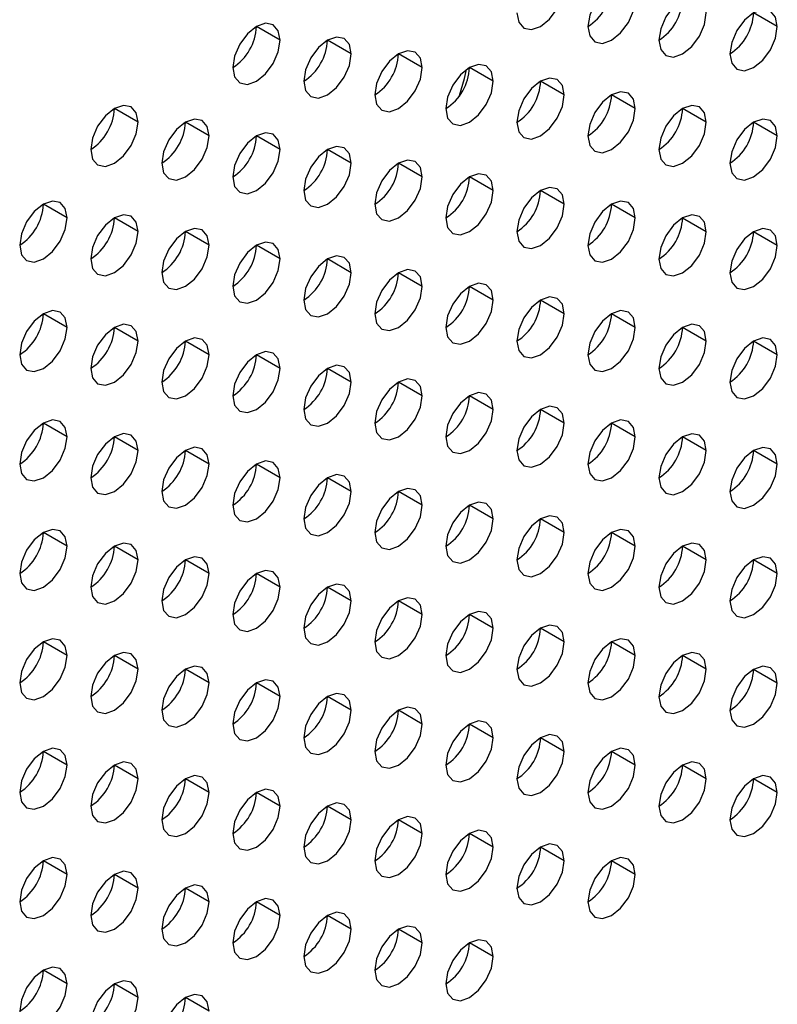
# Model space of a CAD drawing. Header units: millimetres. Extents: x 0 to 1118, y 0 to 864.
# Tile 361 of 438: x 989.93 to 992.19, y 685.36 to 688.3. Entities that reach past the tile are written whole.
import ezdxf

# ---------------------------------------------------------------- set-up
doc = ezdxf.new("R2010")
doc.units = ezdxf.units.MM

msp = doc.modelspace()

# ---------------------------------------------------------------- linework, layer by layer
at = {"color": 7, "linetype": 'Continuous', "lineweight": 25}
for p, q in [((992.1899, 688.279), (992.1192, 688.3198)), ((990.705, 688.2383), (990.6343, 688.2791)), ((990.9171, 688.1975), (990.8464, 688.2383)), ((991.1293, 688.1566), (991.0586, 688.1975)), ((991.3414, 688.1158), (991.2707, 688.1566)), ((991.5535, 688.0749), (991.4828, 688.1158)), ((991.7657, 688.0341), (991.695, 688.0749)), ((990.2807, 687.9934), (990.21, 688.0342)), ((991.9778, 687.9932), (991.9071, 688.0341)), ((990.4929, 687.9526), (990.4222, 687.9934)), ((992.1899, 687.9524), (992.1192, 687.9932)), ((990.705, 687.9117), (990.6343, 687.9525)), ((990.9171, 687.8709), (990.8464, 687.9117)), ((991.1293, 687.83), (991.0586, 687.8708)), ((991.3414, 687.7892), (991.2707, 687.83)), ((991.5535, 687.7483), (991.4828, 687.7891)), ((990.0686, 687.7076), (989.9979, 687.7485)), ((991.7657, 687.7075), (991.695, 687.7483)), ((990.2807, 687.6668), (990.21, 687.7076)), ((991.9778, 687.6666), (991.9071, 687.7074)), ((990.4929, 687.6259), (990.4222, 687.6668)), ((992.1899, 687.6258), (992.1192, 687.6666)), ((990.705, 687.5851), (990.6343, 687.6259)), ((990.9171, 687.5442), (990.8464, 687.5851)), ((991.1293, 687.5034), (991.0586, 687.5442)), ((991.3414, 687.4626), (991.2707, 687.5034)), ((991.5535, 687.4217), (991.4828, 687.4625)), ((990.0686, 687.381), (989.9979, 687.4218)), ((991.7657, 687.3809), (991.695, 687.4217)), ((990.2807, 687.3402), (990.21, 687.381)), ((991.9778, 687.34), (991.9071, 687.3808)), ((990.4929, 687.2993), (990.4222, 687.3401)), ((992.1899, 687.2992), (992.1192, 687.34)), ((990.705, 687.2585), (990.6343, 687.2993)), ((990.9171, 687.2176), (990.8464, 687.2585)), ((991.1293, 687.1768), (991.0586, 687.2176)), ((991.3414, 687.1359), (991.2707, 687.1768)), ((991.5535, 687.0951), (991.4828, 687.1359)), ((990.0686, 687.0544), (989.9979, 687.0952)), ((991.7657, 687.0542), (991.695, 687.0951)), ((990.2807, 687.0136), (990.21, 687.0544)), ((991.9778, 687.0134), (991.9071, 687.0542)), ((990.4929, 686.9727), (990.4222, 687.0135)), ((992.1899, 686.9725), (992.1192, 687.0134)), ((990.705, 686.9319), (990.6343, 686.9727)), ((990.9171, 686.891), (990.8464, 686.9318)), ((991.1293, 686.8502), (991.0586, 686.891)), ((991.3414, 686.8093), (991.2707, 686.8501)), ((991.5535, 686.7685), (991.4828, 686.8093)), ((990.0686, 686.7278), (989.9979, 686.7686)), ((991.7657, 686.7276), (991.695, 686.7684)), ((990.2807, 686.6869), (990.21, 686.7278)), ((991.9778, 686.6868), (991.9071, 686.7276)), ((990.4929, 686.6461), (990.4222, 686.6869)), ((992.1899, 686.6459), (992.1192, 686.6868)), ((990.705, 686.6052), (990.6343, 686.6461)), ((990.9171, 686.5644), (990.8464, 686.6052)), ((991.1293, 686.5236), (991.0586, 686.5644)), ((991.3414, 686.4827), (991.2707, 686.5235)), ((991.5535, 686.4419), (991.4828, 686.4827)), ((990.0686, 686.4012), (989.9979, 686.442)), ((991.7657, 686.401), (991.695, 686.4418)), ((990.2807, 686.3603), (990.21, 686.4011)), ((991.9778, 686.3602), (991.9071, 686.401)), ((990.4929, 686.3195), (990.4222, 686.3603)), ((992.1899, 686.3193), (992.1192, 686.3601)), ((990.705, 686.2786), (990.6343, 686.3194)), ((990.9171, 686.2378), (990.8464, 686.2786)), ((991.1293, 686.1969), (991.0586, 686.2378)), ((991.3414, 686.1561), (991.2707, 686.1969)), ((991.5535, 686.1152), (991.4828, 686.1561)), ((990.0686, 686.0746), (989.9979, 686.1154)), ((991.7657, 686.0744), (991.695, 686.1152)), ((990.2807, 686.0337), (990.21, 686.0745)), ((991.9778, 686.0335), (991.9071, 686.0744)), ((990.4929, 685.9929), (990.4222, 686.0337)), ((992.1899, 685.9927), (992.1192, 686.0335)), ((990.705, 685.952), (990.6343, 685.9928)), ((990.9171, 685.9112), (990.8464, 685.952)), ((991.1293, 685.8703), (991.0586, 685.9111)), ((991.3414, 685.8295), (991.2707, 685.8703)), ((991.5535, 685.7886), (991.4828, 685.8294)), ((990.0686, 685.7479), (989.9979, 685.7888)), ((991.7657, 685.7478), (991.695, 685.7886)), ((990.2807, 685.7071), (990.21, 685.7479)), ((990.4929, 685.6662), (990.4222, 685.7071)), ((990.705, 685.6254), (990.6343, 685.6662)), ((990.9171, 685.5845), (990.8464, 685.6254)), ((991.1293, 685.5437), (991.0586, 685.5845)), ((991.3414, 685.5029), (991.2707, 685.5437)), ((990.0686, 685.4213), (989.9979, 685.4621)), ((990.2807, 685.3805), (990.21, 685.4213)), ((990.4929, 685.3396), (990.4222, 685.3804))]:
    msp.add_line(p, q, dxfattribs=at)
at = {"color": 7, "linetype": 'Continuous', "lineweight": 25, "flags": 128}
for points in [[(991.4121, 688.3199), (991.4175, 688.2918), (991.4328, 688.2741), (991.4558, 688.2697), (991.4828, 688.2791), (991.5099, 688.3009), (991.5328, 688.3319), (991.5482, 688.3672), (991.5535, 688.4016)], [(991.7657, 688.3607), (991.7603, 688.3888), (991.745, 688.4065), (991.722, 688.4109), (991.695, 688.4015), (991.6679, 688.3797), (991.645, 688.3488), (991.6296, 688.3134), (991.6242, 688.2791)], [(991.9778, 688.3199), (991.9724, 688.348), (991.9571, 688.3656), (991.9342, 688.3701), (991.9071, 688.3607), (991.88, 688.3389), (991.8571, 688.3079), (991.8418, 688.2726), (991.8364, 688.2382)], [(991.6242, 688.2791), (991.6296, 688.2509), (991.645, 688.2333), (991.6679, 688.2288), (991.695, 688.2382), (991.722, 688.2601), (991.745, 688.291), (991.7603, 688.3264), (991.7657, 688.3607)], [(991.8364, 688.2382), (991.8418, 688.2101), (991.8571, 688.1924), (991.88, 688.188), (991.9071, 688.1974), (991.9342, 688.2192), (991.9571, 688.2502), (991.9724, 688.2855), (991.9778, 688.3199)], [(992.1899, 688.279), (992.1846, 688.3072), (992.1692, 688.3248), (992.1463, 688.3293), (992.1192, 688.3198), (992.0922, 688.298), (992.0692, 688.2671), (992.0539, 688.2317), (992.0485, 688.1974)], [(990.705, 688.2383), (990.6996, 688.2665), (990.6843, 688.2841), (990.6614, 688.2886), (990.6343, 688.2792), (990.6072, 688.2573), (990.5843, 688.2264), (990.569, 688.191), (990.5636, 688.1567)], [(992.0485, 688.1974), (992.0539, 688.1692), (992.0692, 688.1516), (992.0922, 688.1471), (992.1192, 688.1565), (992.1463, 688.1784), (992.1692, 688.2093), (992.1846, 688.2447), (992.1899, 688.279)], [(990.5636, 688.1567), (990.569, 688.1285), (990.5843, 688.1109), (990.6072, 688.1064), (990.6343, 688.1159), (990.6614, 688.1377), (990.6843, 688.1686), (990.6996, 688.204), (990.705, 688.2383)], [(990.9171, 688.1975), (990.9118, 688.2256), (990.8964, 688.2433), (990.8735, 688.2477), (990.8464, 688.2383), (990.8194, 688.2165), (990.7964, 688.1855), (990.7811, 688.1502), (990.7757, 688.1158)], [(990.7757, 688.1158), (990.7811, 688.0877), (990.7964, 688.0701), (990.8194, 688.0656), (990.8464, 688.075), (990.8735, 688.0968), (990.8964, 688.1278), (990.9118, 688.1631), (990.9171, 688.1975)], [(991.1293, 688.1566), (991.1239, 688.1848), (991.1086, 688.2024), (991.0856, 688.2069), (991.0586, 688.1975), (991.0315, 688.1756), (991.0086, 688.1447), (990.9932, 688.1093), (990.9879, 688.075)], [(991.3414, 688.1158), (991.336, 688.1439), (991.3207, 688.1616), (991.2978, 688.166), (991.2707, 688.1566), (991.2436, 688.1348), (991.2207, 688.1038), (991.2054, 688.0685), (991.2, 688.0341)], [(990.9879, 688.075), (990.9932, 688.0469), (991.0086, 688.0292), (991.0315, 688.0248), (991.0586, 688.0342), (991.0856, 688.056), (991.1086, 688.0869), (991.1239, 688.1223), (991.1293, 688.1566)], [(991.241, 688.073), (991.2558, 688.1236), (991.2616, 688.1507)], [(991.2, 688.0341), (991.2054, 688.006), (991.2207, 687.9884), (991.2436, 687.9839), (991.2707, 687.9933), (991.2978, 688.0151), (991.3207, 688.0461), (991.336, 688.0814), (991.3414, 688.1158)], [(991.5535, 688.0749), (991.5482, 688.1031), (991.5328, 688.1207), (991.5099, 688.1252), (991.4828, 688.1158), (991.4558, 688.0939), (991.4328, 688.063), (991.4175, 688.0277), (991.4121, 687.9933)], [(991.4121, 687.9933), (991.4175, 687.9652), (991.4328, 687.9475), (991.4558, 687.9431), (991.4828, 687.9525), (991.5099, 687.9743), (991.5328, 688.0052), (991.5482, 688.0406), (991.5535, 688.0749)], [(991.7657, 688.0341), (991.7603, 688.0622), (991.745, 688.0799), (991.722, 688.0843), (991.695, 688.0749), (991.6679, 688.0531), (991.645, 688.0221), (991.6296, 687.9868), (991.6242, 687.9525)], [(990.2807, 687.9934), (990.2754, 688.0215), (990.26, 688.0392), (990.2371, 688.0436), (990.21, 688.0342), (990.183, 688.0124), (990.16, 687.9815), (990.1447, 687.9461), (990.1393, 687.9118)], [(991.6242, 687.9525), (991.6296, 687.9243), (991.645, 687.9067), (991.6679, 687.9022), (991.695, 687.9116), (991.722, 687.9335), (991.745, 687.9644), (991.7603, 687.9997), (991.7657, 688.0341)], [(991.9778, 687.9932), (991.9724, 688.0214), (991.9571, 688.039), (991.9342, 688.0435), (991.9071, 688.0341), (991.88, 688.0122), (991.8571, 687.9813), (991.8418, 687.946), (991.8364, 687.9116)], [(990.1393, 687.9118), (990.1447, 687.8836), (990.16, 687.866), (990.183, 687.8615), (990.21, 687.8709), (990.2371, 687.8928), (990.26, 687.9237), (990.2754, 687.959), (990.2807, 687.9934)], [(990.4929, 687.9526), (990.4875, 687.9807), (990.4722, 687.9983), (990.4492, 688.0028), (990.4222, 687.9934), (990.3951, 687.9716), (990.3722, 687.9406), (990.3568, 687.9053), (990.3515, 687.8709)], [(991.8364, 687.9116), (991.8418, 687.8835), (991.8571, 687.8658), (991.88, 687.8614), (991.9071, 687.8708), (991.9342, 687.8926), (991.9571, 687.9236), (991.9724, 687.9589), (991.9778, 687.9932)], [(992.1899, 687.9524), (992.1846, 687.9805), (992.1692, 687.9982), (992.1463, 688.0026), (992.1192, 687.9932), (992.0922, 687.9714), (992.0692, 687.9405), (992.0539, 687.9051), (992.0485, 687.8708)], [(990.705, 687.9117), (990.6996, 687.9399), (990.6843, 687.9575), (990.6614, 687.9619), (990.6343, 687.9525), (990.6072, 687.9307), (990.5843, 687.8998), (990.569, 687.8644), (990.5636, 687.8301)], [(990.3515, 687.8709), (990.3568, 687.8428), (990.3722, 687.8251), (990.3951, 687.8207), (990.4222, 687.8301), (990.4492, 687.8519), (990.4722, 687.8829), (990.4875, 687.9182), (990.4929, 687.9526)], [(992.0485, 687.8708), (992.0539, 687.8426), (992.0692, 687.825), (992.0922, 687.8205), (992.1192, 687.8299), (992.1463, 687.8518), (992.1692, 687.8827), (992.1846, 687.918), (992.1899, 687.9524)], [(990.5636, 687.8301), (990.569, 687.8019), (990.5843, 687.7843), (990.6072, 687.7798), (990.6343, 687.7892), (990.6614, 687.8111), (990.6843, 687.842), (990.6996, 687.8774), (990.705, 687.9117)], [(990.9171, 687.8709), (990.9118, 687.899), (990.8964, 687.9166), (990.8735, 687.9211), (990.8464, 687.9117), (990.8194, 687.8899), (990.7964, 687.8589), (990.7811, 687.8236), (990.7757, 687.7892)], [(990.7757, 687.7892), (990.7811, 687.7611), (990.7964, 687.7434), (990.8194, 687.739), (990.8464, 687.7484), (990.8735, 687.7702), (990.8964, 687.8012), (990.9118, 687.8365), (990.9171, 687.8709)], [(991.1293, 687.83), (991.1239, 687.8582), (991.1086, 687.8758), (991.0856, 687.8803), (991.0586, 687.8708), (991.0315, 687.849), (991.0086, 687.8181), (990.9932, 687.7827), (990.9879, 687.7484)], [(991.3414, 687.7892), (991.336, 687.8173), (991.3207, 687.835), (991.2978, 687.8394), (991.2707, 687.83), (991.2436, 687.8082), (991.2207, 687.7772), (991.2054, 687.7419), (991.2, 687.7075)], [(990.9879, 687.7484), (990.9932, 687.7202), (991.0086, 687.7026), (991.0315, 687.6981), (991.0586, 687.7075), (991.0856, 687.7294), (991.1086, 687.7603), (991.1239, 687.7957), (991.1293, 687.83)], [(991.2, 687.7075), (991.2054, 687.6794), (991.2207, 687.6617), (991.2436, 687.6573), (991.2707, 687.6667), (991.2978, 687.6885), (991.3207, 687.7195), (991.336, 687.7548), (991.3414, 687.7892)], [(991.5535, 687.7483), (991.5482, 687.7765), (991.5328, 687.7941), (991.5099, 687.7986), (991.4828, 687.7892), (991.4558, 687.7673), (991.4328, 687.7364), (991.4175, 687.701), (991.4121, 687.6667)], [(990.0686, 687.7076), (990.0632, 687.7358), (990.0479, 687.7534), (990.025, 687.7579), (989.9979, 687.7485), (989.9708, 687.7266), (989.9479, 687.6957), (989.9326, 687.6603), (989.9272, 687.626)], [(991.7657, 687.7075), (991.7603, 687.7356), (991.745, 687.7533), (991.722, 687.7577), (991.695, 687.7483), (991.6679, 687.7265), (991.645, 687.6955), (991.6296, 687.6602), (991.6242, 687.6258)], [(991.4121, 687.6667), (991.4175, 687.6385), (991.4328, 687.6209), (991.4558, 687.6164), (991.4828, 687.6258), (991.5099, 687.6477), (991.5328, 687.6786), (991.5482, 687.714), (991.5535, 687.7483)], [(989.9272, 687.626), (989.9326, 687.5979), (989.9479, 687.5802), (989.9708, 687.5758), (989.9979, 687.5852), (990.025, 687.607), (990.0479, 687.6379), (990.0632, 687.6733), (990.0686, 687.7076)], [(990.2807, 687.6668), (990.2754, 687.6949), (990.26, 687.7126), (990.2371, 687.717), (990.21, 687.7076), (990.183, 687.6858), (990.16, 687.6548), (990.1447, 687.6195), (990.1393, 687.5851)], [(991.6242, 687.6258), (991.6296, 687.5977), (991.645, 687.5801), (991.6679, 687.5756), (991.695, 687.585), (991.722, 687.6068), (991.745, 687.6378), (991.7603, 687.6731), (991.7657, 687.7075)], [(991.9778, 687.6666), (991.9724, 687.6948), (991.9571, 687.7124), (991.9342, 687.7169), (991.9071, 687.7075), (991.88, 687.6856), (991.8571, 687.6547), (991.8418, 687.6193), (991.8364, 687.585)], [(990.1393, 687.5851), (990.1447, 687.557), (990.16, 687.5394), (990.183, 687.5349), (990.21, 687.5443), (990.2371, 687.5661), (990.26, 687.5971), (990.2754, 687.6324), (990.2807, 687.6668)], [(990.4929, 687.6259), (990.4875, 687.6541), (990.4722, 687.6717), (990.4492, 687.6762), (990.4222, 687.6668), (990.3951, 687.6449), (990.3722, 687.614), (990.3568, 687.5787), (990.3515, 687.5443)], [(991.8364, 687.585), (991.8418, 687.5568), (991.8571, 687.5392), (991.88, 687.5347), (991.9071, 687.5442), (991.9342, 687.566), (991.9571, 687.5969), (991.9724, 687.6323), (991.9778, 687.6666)], [(992.1899, 687.6258), (992.1846, 687.6539), (992.1692, 687.6716), (992.1463, 687.676), (992.1192, 687.6666), (992.0922, 687.6448), (992.0692, 687.6138), (992.0539, 687.5785), (992.0485, 687.5441)], [(990.705, 687.5851), (990.6996, 687.6132), (990.6843, 687.6309), (990.6614, 687.6353), (990.6343, 687.6259), (990.6072, 687.6041), (990.5843, 687.5731), (990.569, 687.5378), (990.5636, 687.5035)], [(990.3515, 687.5443), (990.3568, 687.5162), (990.3722, 687.4985), (990.3951, 687.4941), (990.4222, 687.5035), (990.4492, 687.5253), (990.4722, 687.5562), (990.4875, 687.5916), (990.4929, 687.6259)], [(992.0485, 687.5441), (992.0539, 687.516), (992.0692, 687.4984), (992.0922, 687.4939), (992.1192, 687.5033), (992.1463, 687.5251), (992.1692, 687.5561), (992.1846, 687.5914), (992.1899, 687.6258)], [(990.5636, 687.5035), (990.569, 687.4753), (990.5843, 687.4577), (990.6072, 687.4532), (990.6343, 687.4626), (990.6614, 687.4845), (990.6843, 687.5154), (990.6996, 687.5507), (990.705, 687.5851)], [(990.9171, 687.5442), (990.9118, 687.5724), (990.8964, 687.59), (990.8735, 687.5945), (990.8464, 687.5851), (990.8194, 687.5632), (990.7964, 687.5323), (990.7811, 687.497), (990.7757, 687.4626)], [(991.1293, 687.5034), (991.1239, 687.5315), (991.1086, 687.5492), (991.0856, 687.5536), (991.0586, 687.5442), (991.0315, 687.5224), (991.0086, 687.4915), (990.9932, 687.4561), (990.9879, 687.4218)], [(990.7757, 687.4626), (990.7811, 687.4345), (990.7964, 687.4168), (990.8194, 687.4124), (990.8464, 687.4218), (990.8735, 687.4436), (990.8964, 687.4746), (990.9118, 687.5099), (990.9171, 687.5442)], [(990.9879, 687.4218), (990.9932, 687.3936), (991.0086, 687.376), (991.0315, 687.3715), (991.0586, 687.3809), (991.0856, 687.4028), (991.1086, 687.4337), (991.1239, 687.469), (991.1293, 687.5034)], [(991.3414, 687.4626), (991.336, 687.4907), (991.3207, 687.5083), (991.2978, 687.5128), (991.2707, 687.5034), (991.2436, 687.4815), (991.2207, 687.4506), (991.2054, 687.4153), (991.2, 687.3809)], [(991.2, 687.3809), (991.2054, 687.3528), (991.2207, 687.3351), (991.2436, 687.3307), (991.2707, 687.3401), (991.2978, 687.3619), (991.3207, 687.3929), (991.336, 687.4282), (991.3414, 687.4626)], [(991.5535, 687.4217), (991.5482, 687.4498), (991.5328, 687.4675), (991.5099, 687.4719), (991.4828, 687.4625), (991.4558, 687.4407), (991.4328, 687.4098), (991.4175, 687.3744), (991.4121, 687.3401)], [(990.0686, 687.381), (990.0632, 687.4092), (990.0479, 687.4268), (990.025, 687.4313), (989.9979, 687.4219), (989.9708, 687.4), (989.9479, 687.3691), (989.9326, 687.3337), (989.9272, 687.2994)], [(991.7657, 687.3809), (991.7603, 687.409), (991.745, 687.4266), (991.722, 687.4311), (991.695, 687.4217), (991.6679, 687.3999), (991.645, 687.3689), (991.6296, 687.3336), (991.6242, 687.2992)], [(991.4121, 687.3401), (991.4175, 687.3119), (991.4328, 687.2943), (991.4558, 687.2898), (991.4828, 687.2992), (991.5099, 687.3211), (991.5328, 687.352), (991.5482, 687.3874), (991.5535, 687.4217)], [(989.9272, 687.2994), (989.9326, 687.2712), (989.9479, 687.2536), (989.9708, 687.2491), (989.9979, 687.2585), (990.025, 687.2804), (990.0479, 687.3113), (990.0632, 687.3467), (990.0686, 687.381)], [(990.2807, 687.3402), (990.2754, 687.3683), (990.26, 687.386), (990.2371, 687.3904), (990.21, 687.381), (990.183, 687.3592), (990.16, 687.3282), (990.1447, 687.2929), (990.1393, 687.2585)], [(991.6242, 687.2992), (991.6296, 687.2711), (991.645, 687.2534), (991.6679, 687.249), (991.695, 687.2584), (991.722, 687.2802), (991.745, 687.3112), (991.7603, 687.3465), (991.7657, 687.3809)], [(991.9778, 687.34), (991.9724, 687.3682), (991.9571, 687.3858), (991.9342, 687.3903), (991.9071, 687.3808), (991.88, 687.359), (991.8571, 687.3281), (991.8418, 687.2927), (991.8364, 687.2584)], [(990.1393, 687.2585), (990.1447, 687.2304), (990.16, 687.2127), (990.183, 687.2083), (990.21, 687.2177), (990.2371, 687.2395), (990.26, 687.2705), (990.2754, 687.3058), (990.2807, 687.3402)], [(990.4929, 687.2993), (990.4875, 687.3275), (990.4722, 687.3451), (990.4492, 687.3496), (990.4222, 687.3402), (990.3951, 687.3183), (990.3722, 687.2874), (990.3568, 687.252), (990.3515, 687.2177)], [(991.8364, 687.2584), (991.8418, 687.2302), (991.8571, 687.2126), (991.88, 687.2081), (991.9071, 687.2175), (991.9342, 687.2394), (991.9571, 687.2703), (991.9724, 687.3057), (991.9778, 687.34)], [(992.1899, 687.2992), (992.1846, 687.3273), (992.1692, 687.3449), (992.1463, 687.3494), (992.1192, 687.34), (992.0922, 687.3182), (992.0692, 687.2872), (992.0539, 687.2519), (992.0485, 687.2175)], [(990.3515, 687.2177), (990.3568, 687.1895), (990.3722, 687.1719), (990.3951, 687.1674), (990.4222, 687.1768), (990.4492, 687.1987), (990.4722, 687.2296), (990.4875, 687.265), (990.4929, 687.2993)], [(990.705, 687.2585), (990.6996, 687.2866), (990.6843, 687.3043), (990.6614, 687.3087), (990.6343, 687.2993), (990.6072, 687.2775), (990.5843, 687.2465), (990.569, 687.2112), (990.5636, 687.1768)], [(992.0485, 687.2175), (992.0539, 687.1894), (992.0692, 687.1717), (992.0922, 687.1673), (992.1192, 687.1767), (992.1463, 687.1985), (992.1692, 687.2295), (992.1846, 687.2648), (992.1899, 687.2992)], [(990.5636, 687.1768), (990.569, 687.1487), (990.5843, 687.1311), (990.6072, 687.1266), (990.6343, 687.136), (990.6614, 687.1578), (990.6843, 687.1888), (990.6996, 687.2241), (990.705, 687.2585)], [(990.9171, 687.2176), (990.9118, 687.2458), (990.8964, 687.2634), (990.8735, 687.2679), (990.8464, 687.2585), (990.8194, 687.2366), (990.7964, 687.2057), (990.7811, 687.1703), (990.7757, 687.136)], [(991.1293, 687.1768), (991.1239, 687.2049), (991.1086, 687.2226), (991.0856, 687.227), (991.0586, 687.2176), (991.0315, 687.1958), (991.0086, 687.1648), (990.9932, 687.1295), (990.9879, 687.0951)], [(990.7757, 687.136), (990.7811, 687.1078), (990.7964, 687.0902), (990.8194, 687.0858), (990.8464, 687.0952), (990.8735, 687.117), (990.8964, 687.1479), (990.9118, 687.1833), (990.9171, 687.2176)], [(990.9879, 687.0951), (990.9932, 687.067), (991.0086, 687.0494), (991.0315, 687.0449), (991.0586, 687.0543), (991.0856, 687.0761), (991.1086, 687.1071), (991.1239, 687.1424), (991.1293, 687.1768)], [(991.3414, 687.1359), (991.336, 687.1641), (991.3207, 687.1817), (991.2978, 687.1862), (991.2707, 687.1768), (991.2436, 687.1549), (991.2207, 687.124), (991.2054, 687.0887), (991.2, 687.0543)], [(991.2, 687.0543), (991.2054, 687.0262), (991.2207, 687.0085), (991.2436, 687.0041), (991.2707, 687.0135), (991.2978, 687.0353), (991.3207, 687.0662), (991.336, 687.1016), (991.3414, 687.1359)], [(991.5535, 687.0951), (991.5482, 687.1232), (991.5328, 687.1409), (991.5099, 687.1453), (991.4828, 687.1359), (991.4558, 687.1141), (991.4328, 687.0831), (991.4175, 687.0478), (991.4121, 687.0134)], [(990.0686, 687.0544), (990.0632, 687.0825), (990.0479, 687.1002), (990.025, 687.1046), (989.9979, 687.0952), (989.9708, 687.0734), (989.9479, 687.0425), (989.9326, 687.0071), (989.9272, 686.9728)], [(991.7657, 687.0542), (991.7603, 687.0824), (991.745, 687.1), (991.722, 687.1045), (991.695, 687.0951), (991.6679, 687.0732), (991.645, 687.0423), (991.6296, 687.007), (991.6242, 686.9726)], [(991.4121, 687.0134), (991.4175, 686.9853), (991.4328, 686.9677), (991.4558, 686.9632), (991.4828, 686.9726), (991.5099, 686.9945), (991.5328, 687.0254), (991.5482, 687.0607), (991.5535, 687.0951)], [(989.9272, 686.9728), (989.9326, 686.9446), (989.9479, 686.927), (989.9708, 686.9225), (989.9979, 686.9319), (990.025, 686.9538), (990.0479, 686.9847), (990.0632, 687.02), (990.0686, 687.0544)], [(990.2807, 687.0136), (990.2754, 687.0417), (990.26, 687.0593), (990.2371, 687.0638), (990.21, 687.0544), (990.183, 687.0326), (990.16, 687.0016), (990.1447, 686.9663), (990.1393, 686.9319)], [(991.6242, 686.9726), (991.6296, 686.9445), (991.645, 686.9268), (991.6679, 686.9224), (991.695, 686.9318), (991.722, 686.9536), (991.745, 686.9845), (991.7603, 687.0199), (991.7657, 687.0542)], [(991.9778, 687.0134), (991.9724, 687.0415), (991.9571, 687.0592), (991.9342, 687.0636), (991.9071, 687.0542), (991.88, 687.0324), (991.8571, 687.0014), (991.8418, 686.9661), (991.8364, 686.9318)], [(990.4929, 686.9727), (990.4875, 687.0008), (990.4722, 687.0185), (990.4492, 687.0229), (990.4222, 687.0135), (990.3951, 686.9917), (990.3722, 686.9608), (990.3568, 686.9254), (990.3515, 686.8911)], [(992.1899, 686.9725), (992.1846, 687.0007), (992.1692, 687.0183), (992.1463, 687.0228), (992.1192, 687.0134), (992.0922, 686.9915), (992.0692, 686.9606), (992.0539, 686.9253), (992.0485, 686.8909)], [(990.1393, 686.9319), (990.1447, 686.9038), (990.16, 686.8861), (990.183, 686.8817), (990.21, 686.8911), (990.2371, 686.9129), (990.26, 686.9439), (990.2754, 686.9792), (990.2807, 687.0136)], [(991.8364, 686.9318), (991.8418, 686.9036), (991.8571, 686.886), (991.88, 686.8815), (991.9071, 686.8909), (991.9342, 686.9128), (991.9571, 686.9437), (991.9724, 686.979), (991.9778, 687.0134)], [(990.3515, 686.8911), (990.3568, 686.8629), (990.3722, 686.8453), (990.3951, 686.8408), (990.4222, 686.8502), (990.4492, 686.8721), (990.4722, 686.903), (990.4875, 686.9384), (990.4929, 686.9727)], [(990.705, 686.9319), (990.6996, 686.96), (990.6843, 686.9776), (990.6614, 686.9821), (990.6343, 686.9727), (990.6072, 686.9509), (990.5843, 686.9199), (990.569, 686.8846), (990.5636, 686.8502)], [(992.0485, 686.8909), (992.0539, 686.8628), (992.0692, 686.8451), (992.0922, 686.8407), (992.1192, 686.8501), (992.1463, 686.8719), (992.1692, 686.9029), (992.1846, 686.9382), (992.1899, 686.9725)], [(990.5636, 686.8502), (990.569, 686.8221), (990.5843, 686.8044), (990.6072, 686.8), (990.6343, 686.8094), (990.6614, 686.8312), (990.6843, 686.8622), (990.6996, 686.8975), (990.705, 686.9319)], [(990.9171, 686.891), (990.9118, 686.9192), (990.8964, 686.9368), (990.8735, 686.9413), (990.8464, 686.9318), (990.8194, 686.91), (990.7964, 686.8791), (990.7811, 686.8437), (990.7757, 686.8094)], [(991.1293, 686.8502), (991.1239, 686.8783), (991.1086, 686.8959), (991.0856, 686.9004), (991.0586, 686.891), (991.0315, 686.8692), (991.0086, 686.8382), (990.9932, 686.8029), (990.9879, 686.7685)], [(990.7757, 686.8094), (990.7811, 686.7812), (990.7964, 686.7636), (990.8194, 686.7591), (990.8464, 686.7685), (990.8735, 686.7904), (990.8964, 686.8213), (990.9118, 686.8567), (990.9171, 686.891)], [(990.9879, 686.7685), (990.9932, 686.7404), (991.0086, 686.7227), (991.0315, 686.7183), (991.0586, 686.7277), (991.0856, 686.7495), (991.1086, 686.7805), (991.1239, 686.8158), (991.1293, 686.8502)], [(991.3414, 686.8093), (991.336, 686.8375), (991.3207, 686.8551), (991.2978, 686.8596), (991.2707, 686.8502), (991.2436, 686.8283), (991.2207, 686.7974), (991.2054, 686.762), (991.2, 686.7277)], [(991.5535, 686.7685), (991.5482, 686.7966), (991.5328, 686.8143), (991.5099, 686.8187), (991.4828, 686.8093), (991.4558, 686.7875), (991.4328, 686.7565), (991.4175, 686.7212), (991.4121, 686.6868)], [(991.2, 686.7277), (991.2054, 686.6995), (991.2207, 686.6819), (991.2436, 686.6774), (991.2707, 686.6868), (991.2978, 686.7087), (991.3207, 686.7396), (991.336, 686.775), (991.3414, 686.8093)], [(990.0686, 686.7278), (990.0632, 686.7559), (990.0479, 686.7736), (990.025, 686.778), (989.9979, 686.7686), (989.9708, 686.7468), (989.9479, 686.7158), (989.9326, 686.6805), (989.9272, 686.6461)], [(991.4121, 686.6868), (991.4175, 686.6587), (991.4328, 686.6411), (991.4558, 686.6366), (991.4828, 686.646), (991.5099, 686.6678), (991.5328, 686.6988), (991.5482, 686.7341), (991.5535, 686.7685)], [(991.7657, 686.7276), (991.7603, 686.7558), (991.745, 686.7734), (991.722, 686.7779), (991.695, 686.7685), (991.6679, 686.7466), (991.645, 686.7157), (991.6296, 686.6803), (991.6242, 686.646)], [(989.9272, 686.6461), (989.9326, 686.618), (989.9479, 686.6004), (989.9708, 686.5959), (989.9979, 686.6053), (990.025, 686.6271), (990.0479, 686.6581), (990.0632, 686.6934), (990.0686, 686.7278)], [(990.2807, 686.6869), (990.2754, 686.7151), (990.26, 686.7327), (990.2371, 686.7372), (990.21, 686.7278), (990.183, 686.7059), (990.16, 686.675), (990.1447, 686.6397), (990.1393, 686.6053)], [(991.6242, 686.646), (991.6296, 686.6178), (991.645, 686.6002), (991.6679, 686.5957), (991.695, 686.6052), (991.722, 686.627), (991.745, 686.6579), (991.7603, 686.6933), (991.7657, 686.7276)], [(991.9778, 686.6868), (991.9724, 686.7149), (991.9571, 686.7326), (991.9342, 686.737), (991.9071, 686.7276), (991.88, 686.7058), (991.8571, 686.6748), (991.8418, 686.6395), (991.8364, 686.6051)], [(990.4929, 686.6461), (990.4875, 686.6742), (990.4722, 686.6919), (990.4492, 686.6963), (990.4222, 686.6869), (990.3951, 686.6651), (990.3722, 686.6341), (990.3568, 686.5988), (990.3515, 686.5645)], [(992.1899, 686.6459), (992.1846, 686.6741), (992.1692, 686.6917), (992.1463, 686.6962), (992.1192, 686.6868), (992.0922, 686.6649), (992.0692, 686.634), (992.0539, 686.5986), (992.0485, 686.5643)], [(990.1393, 686.6053), (990.1447, 686.5772), (990.16, 686.5595), (990.183, 686.5551), (990.21, 686.5645), (990.2371, 686.5863), (990.26, 686.6172), (990.2754, 686.6526), (990.2807, 686.6869)], [(991.8364, 686.6051), (991.8418, 686.577), (991.8571, 686.5594), (991.88, 686.5549), (991.9071, 686.5643), (991.9342, 686.5861), (991.9571, 686.6171), (991.9724, 686.6524), (991.9778, 686.6868)], [(990.3515, 686.5645), (990.3568, 686.5363), (990.3722, 686.5187), (990.3951, 686.5142), (990.4222, 686.5236), (990.4492, 686.5455), (990.4722, 686.5764), (990.4875, 686.6117), (990.4929, 686.6461)], [(990.705, 686.6052), (990.6996, 686.6334), (990.6843, 686.651), (990.6614, 686.6555), (990.6343, 686.6461), (990.6072, 686.6242), (990.5843, 686.5933), (990.569, 686.558), (990.5636, 686.5236)], [(992.0485, 686.5643), (992.0539, 686.5362), (992.0692, 686.5185), (992.0922, 686.5141), (992.1192, 686.5235), (992.1463, 686.5453), (992.1692, 686.5762), (992.1846, 686.6116), (992.1899, 686.6459)], [(990.5636, 686.5236), (990.569, 686.4955), (990.5843, 686.4778), (990.6072, 686.4734), (990.6343, 686.4828), (990.6614, 686.5046), (990.6843, 686.5356), (990.6996, 686.5709), (990.705, 686.6052)], [(990.9171, 686.5644), (990.9118, 686.5925), (990.8964, 686.6102), (990.8735, 686.6146), (990.8464, 686.6052), (990.8194, 686.5834), (990.7964, 686.5525), (990.7811, 686.5171), (990.7757, 686.4828)], [(990.7757, 686.4828), (990.7811, 686.4546), (990.7964, 686.437), (990.8194, 686.4325), (990.8464, 686.4419), (990.8735, 686.4638), (990.8964, 686.4947), (990.9118, 686.53), (990.9171, 686.5644)], [(991.1293, 686.5236), (991.1239, 686.5517), (991.1086, 686.5693), (991.0856, 686.5738), (991.0586, 686.5644), (991.0315, 686.5425), (991.0086, 686.5116), (990.9932, 686.4763), (990.9879, 686.4419)], [(990.9879, 686.4419), (990.9932, 686.4138), (991.0086, 686.3961), (991.0315, 686.3917), (991.0586, 686.4011), (991.0856, 686.4229), (991.1086, 686.4539), (991.1239, 686.4892), (991.1293, 686.5236)], [(991.3414, 686.4827), (991.336, 686.5108), (991.3207, 686.5285), (991.2978, 686.5329), (991.2707, 686.5235), (991.2436, 686.5017), (991.2207, 686.4708), (991.2054, 686.4354), (991.2, 686.4011)], [(991.5535, 686.4419), (991.5482, 686.47), (991.5328, 686.4876), (991.5099, 686.4921), (991.4828, 686.4827), (991.4558, 686.4609), (991.4328, 686.4299), (991.4175, 686.3946), (991.4121, 686.3602)], [(991.2, 686.4011), (991.2054, 686.3729), (991.2207, 686.3553), (991.2436, 686.3508), (991.2707, 686.3602), (991.2978, 686.3821), (991.3207, 686.413), (991.336, 686.4483), (991.3414, 686.4827)], [(990.0686, 686.4012), (990.0632, 686.4293), (990.0479, 686.447), (990.025, 686.4514), (989.9979, 686.442), (989.9708, 686.4202), (989.9479, 686.3892), (989.9326, 686.3539), (989.9272, 686.3195)], [(991.4121, 686.3602), (991.4175, 686.3321), (991.4328, 686.3144), (991.4558, 686.31), (991.4828, 686.3194), (991.5099, 686.3412), (991.5328, 686.3722), (991.5482, 686.4075), (991.5535, 686.4419)], [(991.7657, 686.401), (991.7603, 686.4292), (991.745, 686.4468), (991.722, 686.4512), (991.695, 686.4418), (991.6679, 686.42), (991.645, 686.3891), (991.6296, 686.3537), (991.6242, 686.3194)], [(989.9272, 686.3195), (989.9326, 686.2914), (989.9479, 686.2737), (989.9708, 686.2693), (989.9979, 686.2787), (990.025, 686.3005), (990.0479, 686.3315), (990.0632, 686.3668), (990.0686, 686.4012)], [(990.2807, 686.3603), (990.2754, 686.3885), (990.26, 686.4061), (990.2371, 686.4106), (990.21, 686.4012), (990.183, 686.3793), (990.16, 686.3484), (990.1447, 686.313), (990.1393, 686.2787)], [(991.6242, 686.3194), (991.6296, 686.2912), (991.645, 686.2736), (991.6679, 686.2691), (991.695, 686.2785), (991.722, 686.3004), (991.745, 686.3313), (991.7603, 686.3667), (991.7657, 686.401)], [(991.9778, 686.3602), (991.9724, 686.3883), (991.9571, 686.4059), (991.9342, 686.4104), (991.9071, 686.401), (991.88, 686.3792), (991.8571, 686.3482), (991.8418, 686.3129), (991.8364, 686.2785)], [(990.4929, 686.3195), (990.4875, 686.3476), (990.4722, 686.3653), (990.4492, 686.3697), (990.4222, 686.3603), (990.3951, 686.3385), (990.3722, 686.3075), (990.3568, 686.2722), (990.3515, 686.2378)], [(992.1899, 686.3193), (992.1846, 686.3475), (992.1692, 686.3651), (992.1463, 686.3696), (992.1192, 686.3601), (992.0922, 686.3383), (992.0692, 686.3074), (992.0539, 686.272), (992.0485, 686.2377)], [(990.1393, 686.2787), (990.1447, 686.2505), (990.16, 686.2329), (990.183, 686.2284), (990.21, 686.2378), (990.2371, 686.2597), (990.26, 686.2906), (990.2754, 686.326), (990.2807, 686.3603)], [(991.8364, 686.2785), (991.8418, 686.2504), (991.8571, 686.2327), (991.88, 686.2283), (991.9071, 686.2377), (991.9342, 686.2595), (991.9571, 686.2905), (991.9724, 686.3258), (991.9778, 686.3602)], [(990.3515, 686.2378), (990.3568, 686.2097), (990.3722, 686.1921), (990.3951, 686.1876), (990.4222, 686.197), (990.4492, 686.2188), (990.4722, 686.2498), (990.4875, 686.2851), (990.4929, 686.3195)], [(990.705, 686.2786), (990.6996, 686.3068), (990.6843, 686.3244), (990.6614, 686.3289), (990.6343, 686.3195), (990.6072, 686.2976), (990.5843, 686.2667), (990.569, 686.2313), (990.5636, 686.197)], [(992.0485, 686.2377), (992.0539, 686.2095), (992.0692, 686.1919), (992.0922, 686.1874), (992.1192, 686.1968), (992.1463, 686.2187), (992.1692, 686.2496), (992.1846, 686.285), (992.1899, 686.3193)], [(990.9171, 686.2378), (990.9118, 686.2659), (990.8964, 686.2836), (990.8735, 686.288), (990.8464, 686.2786), (990.8194, 686.2568), (990.7964, 686.2258), (990.7811, 686.1905), (990.7757, 686.1561)], [(990.5636, 686.197), (990.569, 686.1688), (990.5843, 686.1512), (990.6072, 686.1467), (990.6343, 686.1562), (990.6614, 686.178), (990.6843, 686.2089), (990.6996, 686.2443), (990.705, 686.2786)], [(990.7757, 686.1561), (990.7811, 686.128), (990.7964, 686.1104), (990.8194, 686.1059), (990.8464, 686.1153), (990.8735, 686.1371), (990.8964, 686.1681), (990.9118, 686.2034), (990.9171, 686.2378)], [(991.1293, 686.1969), (991.1239, 686.2251), (991.1086, 686.2427), (991.0856, 686.2472), (991.0586, 686.2378), (991.0315, 686.2159), (991.0086, 686.185), (990.9932, 686.1496), (990.9879, 686.1153)], [(990.9879, 686.1153), (990.9932, 686.0872), (991.0086, 686.0695), (991.0315, 686.0651), (991.0586, 686.0745), (991.0856, 686.0963), (991.1086, 686.1272), (991.1239, 686.1626), (991.1293, 686.1969)], [(991.3414, 686.1561), (991.336, 686.1842), (991.3207, 686.2019), (991.2978, 686.2063), (991.2707, 686.1969), (991.2436, 686.1751), (991.2207, 686.1441), (991.2054, 686.1088), (991.2, 686.0744)], [(991.5535, 686.1152), (991.5482, 686.1434), (991.5328, 686.161), (991.5099, 686.1655), (991.4828, 686.1561), (991.4558, 686.1342), (991.4328, 686.1033), (991.4175, 686.068), (991.4121, 686.0336)], [(991.2, 686.0744), (991.2054, 686.0463), (991.2207, 686.0287), (991.2436, 686.0242), (991.2707, 686.0336), (991.2978, 686.0554), (991.3207, 686.0864), (991.336, 686.1217), (991.3414, 686.1561)], [(990.0686, 686.0746), (990.0632, 686.1027), (990.0479, 686.1203), (990.025, 686.1248), (989.9979, 686.1154), (989.9708, 686.0935), (989.9479, 686.0626), (989.9326, 686.0273), (989.9272, 685.9929)], [(991.4121, 686.0336), (991.4175, 686.0055), (991.4328, 685.9878), (991.4558, 685.9834), (991.4828, 685.9928), (991.5099, 686.0146), (991.5328, 686.0455), (991.5482, 686.0809), (991.5535, 686.1152)], [(991.7657, 686.0744), (991.7603, 686.1025), (991.745, 686.1202), (991.722, 686.1246), (991.695, 686.1152), (991.6679, 686.0934), (991.645, 686.0624), (991.6296, 686.0271), (991.6242, 685.9928)], [(990.2807, 686.0337), (990.2754, 686.0618), (990.26, 686.0795), (990.2371, 686.0839), (990.21, 686.0745), (990.183, 686.0527), (990.16, 686.0218), (990.1447, 685.9864), (990.1393, 685.9521)], [(991.9778, 686.0335), (991.9724, 686.0617), (991.9571, 686.0793), (991.9342, 686.0838), (991.9071, 686.0744), (991.88, 686.0525), (991.8571, 686.0216), (991.8418, 685.9863), (991.8364, 685.9519)], [(989.9272, 685.9929), (989.9326, 685.9648), (989.9479, 685.9471), (989.9708, 685.9427), (989.9979, 685.9521), (990.025, 685.9739), (990.0479, 686.0049), (990.0632, 686.0402), (990.0686, 686.0746)], [(991.6242, 685.9928), (991.6296, 685.9646), (991.645, 685.947), (991.6679, 685.9425), (991.695, 685.9519), (991.722, 685.9738), (991.745, 686.0047), (991.7603, 686.04), (991.7657, 686.0744)], [(990.1393, 685.9521), (990.1447, 685.9239), (990.16, 685.9063), (990.183, 685.9018), (990.21, 685.9112), (990.2371, 685.9331), (990.26, 685.964), (990.2754, 685.9994), (990.2807, 686.0337)], [(990.4929, 685.9929), (990.4875, 686.021), (990.4722, 686.0386), (990.4492, 686.0431), (990.4222, 686.0337), (990.3951, 686.0119), (990.3722, 685.9809), (990.3568, 685.9456), (990.3515, 685.9112)], [(991.8364, 685.9519), (991.8418, 685.9238), (991.8571, 685.9061), (991.88, 685.9017), (991.9071, 685.9111), (991.9342, 685.9329), (991.9571, 685.9639), (991.9724, 685.9992), (991.9778, 686.0335)], [(992.1899, 685.9927), (992.1846, 686.0208), (992.1692, 686.0385), (992.1463, 686.0429), (992.1192, 686.0335), (992.0922, 686.0117), (992.0692, 685.9808), (992.0539, 685.9454), (992.0485, 685.9111)], [(990.3515, 685.9112), (990.3568, 685.8831), (990.3722, 685.8654), (990.3951, 685.861), (990.4222, 685.8704), (990.4492, 685.8922), (990.4722, 685.9232), (990.4875, 685.9585), (990.4929, 685.9929)], [(990.705, 685.952), (990.6996, 685.9802), (990.6843, 685.9978), (990.6614, 686.0023), (990.6343, 685.9928), (990.6072, 685.971), (990.5843, 685.9401), (990.569, 685.9047), (990.5636, 685.8704)], [(992.0485, 685.9111), (992.0539, 685.8829), (992.0692, 685.8653), (992.0922, 685.8608), (992.1192, 685.8702), (992.1463, 685.8921), (992.1692, 685.923), (992.1846, 685.9583), (992.1899, 685.9927)], [(990.9171, 685.9112), (990.9118, 685.9393), (990.8964, 685.9569), (990.8735, 685.9614), (990.8464, 685.952), (990.8194, 685.9302), (990.7964, 685.8992), (990.7811, 685.8639), (990.7757, 685.8295)], [(990.5636, 685.8704), (990.569, 685.8422), (990.5843, 685.8246), (990.6072, 685.8201), (990.6343, 685.8295), (990.6614, 685.8514), (990.6843, 685.8823), (990.6996, 685.9177), (990.705, 685.952)], [(990.7757, 685.8295), (990.7811, 685.8014), (990.7964, 685.7837), (990.8194, 685.7793), (990.8464, 685.7887), (990.8735, 685.8105), (990.8964, 685.8415), (990.9118, 685.8768), (990.9171, 685.9112)], [(991.1293, 685.8703), (991.1239, 685.8985), (991.1086, 685.9161), (991.0856, 685.9206), (991.0586, 685.9112), (991.0315, 685.8893), (991.0086, 685.8584), (990.9932, 685.823), (990.9879, 685.7887)], [(990.9879, 685.7887), (990.9932, 685.7605), (991.0086, 685.7429), (991.0315, 685.7384), (991.0586, 685.7478), (991.0856, 685.7697), (991.1086, 685.8006), (991.1239, 685.836), (991.1293, 685.8703)], [(991.3414, 685.8295), (991.336, 685.8576), (991.3207, 685.8753), (991.2978, 685.8797), (991.2707, 685.8703), (991.2436, 685.8485), (991.2207, 685.8175), (991.2054, 685.7822), (991.2, 685.7478)], [(991.2, 685.7478), (991.2054, 685.7197), (991.2207, 685.702), (991.2436, 685.6976), (991.2707, 685.707), (991.2978, 685.7288), (991.3207, 685.7598), (991.336, 685.7951), (991.3414, 685.8295)], [(991.5535, 685.7886), (991.5482, 685.8168), (991.5328, 685.8344), (991.5099, 685.8389), (991.4828, 685.8295), (991.4558, 685.8076), (991.4328, 685.7767), (991.4175, 685.7413), (991.4121, 685.707)], [(990.0686, 685.7479), (990.0632, 685.7761), (990.0479, 685.7937), (990.025, 685.7982), (989.9979, 685.7888), (989.9708, 685.7669), (989.9479, 685.736), (989.9326, 685.7007), (989.9272, 685.6663)], [(991.4121, 685.707), (991.4175, 685.6788), (991.4328, 685.6612), (991.4558, 685.6567), (991.4828, 685.6661), (991.5099, 685.688), (991.5328, 685.7189), (991.5482, 685.7543), (991.5535, 685.7886)], [(991.7657, 685.7478), (991.7603, 685.7759), (991.745, 685.7936), (991.722, 685.798), (991.695, 685.7886), (991.6679, 685.7668), (991.645, 685.7358), (991.6296, 685.7005), (991.6242, 685.6661)], [(990.2807, 685.7071), (990.2754, 685.7352), (990.26, 685.7529), (990.2371, 685.7573), (990.21, 685.7479), (990.183, 685.7261), (990.16, 685.6951), (990.1447, 685.6598), (990.1393, 685.6254)], [(989.9272, 685.6663), (989.9326, 685.6382), (989.9479, 685.6205), (989.9708, 685.6161), (989.9979, 685.6255), (990.025, 685.6473), (990.0479, 685.6782), (990.0632, 685.7136), (990.0686, 685.7479)], [(991.6242, 685.6661), (991.6296, 685.638), (991.645, 685.6204), (991.6679, 685.6159), (991.695, 685.6253), (991.722, 685.6471), (991.745, 685.6781), (991.7603, 685.7134), (991.7657, 685.7478)], [(990.1393, 685.6254), (990.1447, 685.5973), (990.16, 685.5797), (990.183, 685.5752), (990.21, 685.5846), (990.2371, 685.6065), (990.26, 685.6374), (990.2754, 685.6727), (990.2807, 685.7071)], [(990.4929, 685.6662), (990.4875, 685.6944), (990.4722, 685.712), (990.4492, 685.7165), (990.4222, 685.7071), (990.3951, 685.6852), (990.3722, 685.6543), (990.3568, 685.619), (990.3515, 685.5846)], [(990.3515, 685.5846), (990.3568, 685.5565), (990.3722, 685.5388), (990.3951, 685.5344), (990.4222, 685.5438), (990.4492, 685.5656), (990.4722, 685.5965), (990.4875, 685.6319), (990.4929, 685.6662)], [(990.705, 685.6254), (990.6996, 685.6535), (990.6843, 685.6712), (990.6614, 685.6756), (990.6343, 685.6662), (990.6072, 685.6444), (990.5843, 685.6134), (990.569, 685.5781), (990.5636, 685.5438)], [(990.9171, 685.5845), (990.9118, 685.6127), (990.8964, 685.6303), (990.8735, 685.6348), (990.8464, 685.6254), (990.8194, 685.6035), (990.7964, 685.5726), (990.7811, 685.5373), (990.7757, 685.5029)], [(990.5636, 685.5438), (990.569, 685.5156), (990.5843, 685.498), (990.6072, 685.4935), (990.6343, 685.5029), (990.6614, 685.5248), (990.6843, 685.5557), (990.6996, 685.591), (990.705, 685.6254)], [(990.7757, 685.5029), (990.7811, 685.4748), (990.7964, 685.4571), (990.8194, 685.4527), (990.8464, 685.4621), (990.8735, 685.4839), (990.8964, 685.5149), (990.9118, 685.5502), (990.9171, 685.5845)], [(991.1293, 685.5437), (991.1239, 685.5718), (991.1086, 685.5895), (991.0856, 685.5939), (991.0586, 685.5845), (991.0315, 685.5627), (991.0086, 685.5318), (990.9932, 685.4964), (990.9879, 685.4621)], [(991.3414, 685.5029), (991.336, 685.531), (991.3207, 685.5486), (991.2978, 685.5531), (991.2707, 685.5437), (991.2436, 685.5219), (991.2207, 685.4909), (991.2054, 685.4556), (991.2, 685.4212)], [(990.9879, 685.4621), (990.9932, 685.4339), (991.0086, 685.4163), (991.0315, 685.4118), (991.0586, 685.4212), (991.0856, 685.4431), (991.1086, 685.474), (991.1239, 685.5093), (991.1293, 685.5437)], [(991.2, 685.4212), (991.2054, 685.3931), (991.2207, 685.3754), (991.2436, 685.371), (991.2707, 685.3804), (991.2978, 685.4022), (991.3207, 685.4332), (991.336, 685.4685), (991.3414, 685.5029)], [(990.0686, 685.4213), (990.0632, 685.4495), (990.0479, 685.4671), (990.025, 685.4716), (989.9979, 685.4622), (989.9708, 685.4403), (989.9479, 685.4094), (989.9326, 685.374), (989.9272, 685.3397)], [(990.2807, 685.3805), (990.2754, 685.4086), (990.26, 685.4263), (990.2371, 685.4307), (990.21, 685.4213), (990.183, 685.3995), (990.16, 685.3685), (990.1447, 685.3332), (990.1393, 685.2988)], [(989.9272, 685.3397), (989.9326, 685.3115), (989.9479, 685.2939), (989.9708, 685.2894), (989.9979, 685.2988), (990.025, 685.3207), (990.0479, 685.3516), (990.0632, 685.387), (990.0686, 685.4213)], [(990.1393, 685.2988), (990.1447, 685.2707), (990.16, 685.2531), (990.183, 685.2486), (990.21, 685.258), (990.2371, 685.2798), (990.26, 685.3108), (990.2754, 685.3461), (990.2807, 685.3805)], [(990.4929, 685.3396), (990.4875, 685.3678), (990.4722, 685.3854), (990.4492, 685.3899), (990.4222, 685.3805), (990.3951, 685.3586), (990.3722, 685.3277), (990.3568, 685.2923), (990.3515, 685.258)]]:
    msp.add_lwpolyline(points, dxfattribs=at)
at = {"color": 7, "linetype": 'Continuous', "lineweight": 25}
for centre, radius, start, end in [((991.5414, 688.4085), 0.1537, 302.6055, 357.3945), ((991.7536, 688.3677), 0.1537, 302.6055, 357.3945), ((991.9657, 688.3268), 0.1537, 302.6055, 357.3945), ((990.4808, 688.2861), 0.1537, 302.6055, 357.3945), ((990.6929, 688.2453), 0.1537, 302.6055, 357.3945), ((990.905, 688.2044), 0.1537, 302.6055, 357.3945), ((991.1172, 688.1636), 0.1537, 302.6055, 357.3945), ((991.3333, 688.1205), 0.1496, 301.3066, 358.1796), ((991.5414, 688.0819), 0.1537, 302.6055, 357.3945), ((990.0565, 688.0412), 0.1537, 302.6055, 357.3945), ((991.7536, 688.0411), 0.1537, 302.6055, 357.3945), ((990.2686, 688.0004), 0.1537, 302.6055, 357.3945), ((991.9657, 688.0002), 0.1537, 302.6055, 357.3945), ((990.4808, 687.9595), 0.1537, 302.6055, 357.3945), ((990.6929, 687.9187), 0.1537, 302.6055, 357.3945), ((990.905, 687.8778), 0.1537, 302.6055, 357.3945), ((991.1172, 687.837), 0.1537, 302.6055, 357.3945), ((991.3293, 687.7961), 0.1537, 302.6055, 357.3945), ((989.8444, 687.7554), 0.1537, 302.6055, 357.3945), ((991.5414, 687.7553), 0.1537, 302.6055, 357.3945), ((990.0565, 687.7146), 0.1537, 302.6055, 357.3945), ((991.7536, 687.7144), 0.1537, 302.6055, 357.3945), ((990.2686, 687.6737), 0.1537, 302.6055, 357.3945), ((991.9657, 687.6736), 0.1537, 302.6055, 357.3945), ((990.4808, 687.6329), 0.1537, 302.6055, 357.3945), ((990.6929, 687.5921), 0.1537, 302.6055, 357.3945), ((990.905, 687.5512), 0.1537, 302.6055, 357.3945), ((991.1172, 687.5104), 0.1537, 302.6055, 357.3945), ((991.3333, 687.4673), 0.1496, 301.3066, 358.1796), ((989.8444, 687.4288), 0.1537, 302.6055, 357.3945), ((991.5414, 687.4287), 0.1537, 302.6055, 357.3945), ((990.0565, 687.388), 0.1537, 302.6055, 357.3945), ((991.7536, 687.3878), 0.1537, 302.6055, 357.3945), ((990.2686, 687.3471), 0.1537, 302.6055, 357.3945), ((991.9657, 687.347), 0.1537, 302.6055, 357.3945), ((990.4808, 687.3063), 0.1537, 302.6055, 357.3945), ((990.6929, 687.2654), 0.1537, 302.6055, 357.3945), ((990.905, 687.2246), 0.1537, 302.6055, 357.3945), ((991.1172, 687.1837), 0.1537, 302.6055, 357.3945), ((991.3333, 687.1407), 0.1496, 301.3066, 358.1796), ((989.8444, 687.1022), 0.1537, 302.6055, 357.3945), ((991.5414, 687.102), 0.1537, 302.6055, 357.3945), ((990.0565, 687.0614), 0.1537, 302.6055, 357.3945), ((991.7536, 687.0612), 0.1537, 302.6055, 357.3945), ((990.2686, 687.0205), 0.1537, 302.6055, 357.3945), ((991.9657, 687.0204), 0.1537, 302.6055, 357.3945), ((990.4808, 686.9797), 0.1537, 302.6055, 357.3945), ((990.6929, 686.9388), 0.1537, 302.6055, 357.3945), ((990.905, 686.898), 0.1537, 302.6055, 357.3945), ((991.1172, 686.8571), 0.1537, 302.6055, 357.3945), ((991.3293, 686.8163), 0.1537, 302.6055, 357.3945), ((989.8444, 686.7756), 0.1537, 302.6055, 357.3945), ((991.5414, 686.7754), 0.1537, 302.6055, 357.3945), ((990.0565, 686.7347), 0.1537, 302.6055, 357.3945), ((991.7536, 686.7346), 0.1537, 302.6055, 357.3945), ((990.2686, 686.6939), 0.1537, 302.6055, 357.3945), ((991.9657, 686.6937), 0.1537, 302.6055, 357.3945), ((990.4808, 686.6531), 0.1537, 302.6055, 357.3945), ((990.6929, 686.6122), 0.1537, 302.6055, 357.3945), ((990.905, 686.5714), 0.1537, 302.6055, 357.3945), ((991.1172, 686.5305), 0.1537, 302.6055, 357.3945), ((991.3293, 686.4897), 0.1537, 302.6055, 357.3945), ((989.8444, 686.449), 0.1537, 302.6055, 357.3945), ((991.5414, 686.4488), 0.1537, 302.6055, 357.3945), ((990.0565, 686.4081), 0.1537, 302.6055, 357.3945), ((991.7536, 686.408), 0.1537, 302.6055, 357.3945), ((990.2686, 686.3673), 0.1537, 302.6055, 357.3945), ((991.9657, 686.3671), 0.1537, 302.6055, 357.3945), ((990.4808, 686.3264), 0.1537, 302.6055, 357.3945), ((990.6929, 686.2856), 0.1537, 302.6055, 357.3945), ((990.905, 686.2447), 0.1537, 302.6055, 357.3945), ((991.1172, 686.2039), 0.1537, 302.6055, 357.3945), ((991.3333, 686.1608), 0.1496, 301.3066, 358.1796), ((989.8444, 686.1224), 0.1537, 302.6055, 357.3945), ((991.5414, 686.1222), 0.1537, 302.6055, 357.3945), ((990.0565, 686.0815), 0.1537, 302.6055, 357.3945), ((991.7536, 686.0814), 0.1537, 302.6055, 357.3945), ((990.2686, 686.0407), 0.1537, 302.6055, 357.3945), ((991.9657, 686.0405), 0.1537, 302.6055, 357.3945), ((990.4808, 685.9998), 0.1537, 302.6055, 357.3945), ((990.6929, 685.959), 0.1537, 302.6055, 357.3945), ((990.905, 685.9181), 0.1537, 302.6055, 357.3945), ((991.1172, 685.8773), 0.1537, 302.6055, 357.3945), ((991.3333, 685.8342), 0.1496, 301.3066, 358.1796), ((989.8444, 685.7957), 0.1537, 302.6055, 357.3945), ((991.5414, 685.7956), 0.1537, 302.6055, 357.3945), ((990.0565, 685.7549), 0.1537, 302.6055, 357.3945), ((990.2686, 685.714), 0.1537, 302.6055, 357.3945), ((990.4808, 685.6732), 0.1537, 302.6055, 357.3945), ((990.6929, 685.6324), 0.1537, 302.6055, 357.3945), ((990.905, 685.5915), 0.1537, 302.6055, 357.3945), ((991.1172, 685.5507), 0.1537, 302.6055, 357.3945), ((989.8444, 685.4691), 0.1537, 302.6055, 357.3945), ((990.0565, 685.4283), 0.1537, 302.6055, 357.3945), ((990.2686, 685.3874), 0.1537, 302.6055, 357.3945)]:
    msp.add_arc(centre, radius, start, end, dxfattribs=at)

doc.saveas('drawing.dxf')
